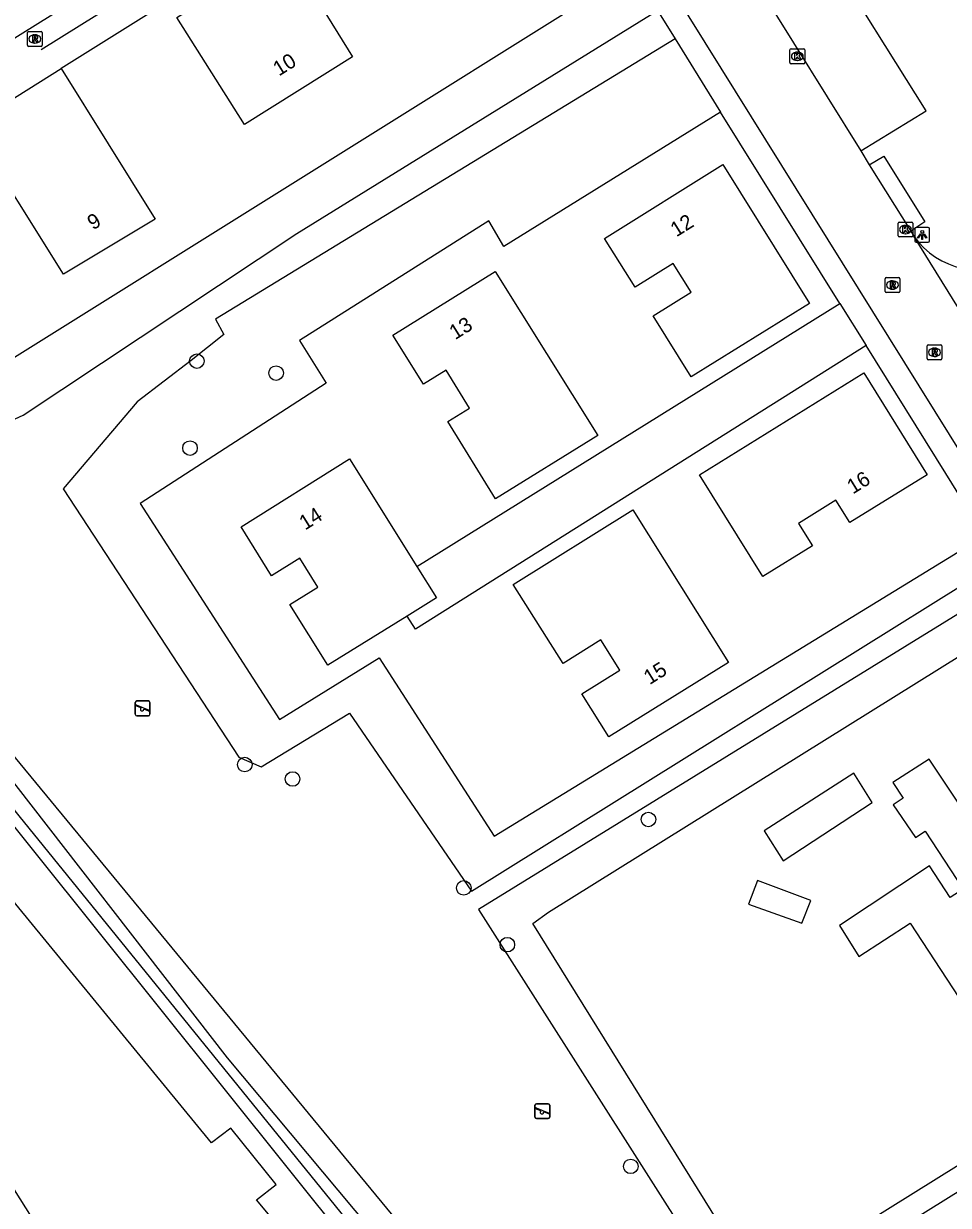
# Model space of a CAD drawing. Extents: x 159280 to 160375, y 384531 to 385872.
# Drawn here: x 159532.2 to 159594.4, y 385477.8 to 385557.2 of the extents above; entities that cross this region are included whole.
import ezdxf

# ---------------------------------------------------------------- set-up
doc = ezdxf.new("R2010")
doc.units = 0
for name, color, linetype in [('IMGEO_Boom', 7, 'Continuous'), ('IMGEO_Groenvoorziening', 7, 'Continuous'), ('IMGEO_Kolk', 7, 'Continuous'), ('IMGEO_Lichtpunt', 7, 'Continuous'), ('IMGEO_Lijnafwatering', 7, 'Continuous'), ('IMGEO_Pand', 7, 'Continuous'), ('IMGEO_Pand_nummerreeks', 7, 'Continuous'), ('IMGEO_Parkeervlak_open', 7, 'Continuous'), ('IMGEO_Rijbaan_lokaal_open', 7, 'Continuous'), ('IMGEO_Rioolput', 7, 'Continuous'), ('IMGEO_Speelvoorziening', 7, 'Continuous'), ('IMGEO_Voetgangersgebied_open', 7, 'Continuous'), ('IMGEO_Voetpad_halfverhard', 7, 'Continuous'), ('IMGEO_Voetpad_open', 7, 'Continuous'), ('IMGEO_Waterloop', 7, 'Continuous')]:
    doc.layers.add(name, color=color, linetype=linetype)

msp = doc.modelspace()

# ---------------------------------------------------------------- linework, layer by layer
at = {"layer": 'IMGEO_Boom'}
for centre in [(159543.875, 385534.543), (159549.204, 385533.74), (159543.416, 385528.697), (159547.098, 385507.415), (159550.312, 385506.443), (159574.241, 385503.719), (159561.823, 385499.119), (159564.753, 385495.3), (159573.058, 385480.39)]:
    msp.add_circle(centre, 0.489, dxfattribs=at)
at = {"layer": 'IMGEO_Groenvoorziening'}
for points in [[(159554.339, 385591.04), (159505.558, 385560.097), (159519.696, 385539.084), (159521.196, 385540.391), (159527.144, 385530.83), (159529.24, 385529.557), (159532.19, 385530.906), (159550.593, 385543.119), (159574.849, 385558.115)], [(159573.18, 385560.794), (159529.985, 385533.784), (159522.099, 385546.125), (159519.427, 385544.53), (159510.791, 385558.968), (159523.091, 385566.784), (159522.383, 385568.038), (159555.698, 385588.858)], [(159576.035, 385556.211), (159545.136, 385537.361), (159545.697, 385536.34), (159543.503, 385534.58), (159539.863, 385531.797), (159534.894, 385525.961), (159546.702, 385507.902), (159548.19, 385507.259), (159554.145, 385510.877), (159562.337, 385498.898), (159597.914, 385521.096)], [(159579.101, 385551.289), (159564.521, 385542.253), (159563.52, 385543.985), (159550.779, 385535.931), (159552.567, 385533.055), (159540.058, 385524.978), (159549.424, 385510.444), (159556.132, 385514.582), (159563.861, 385502.59), (159596.852, 385522.799)], [(159598.735, 385519.781), (159562.811, 385497.664), (159577.577, 385474.468), (159580.415, 385474.281), (159566.466, 385496.734), (159567.523, 385497.485), (159600.015, 385517.729)], [(159524.304, 385512.295), (159562.824, 385464.238), (159570.016, 385468.303), (159570.137, 385468.573), (159570.72, 385469.874), (159569.292, 385471.837), (159567.738, 385471.894), (159563.962, 385469.911), (159562.664, 385470.293), (159527.018, 385513.495)], [(159559.109, 385464.339), (159551.46, 385473.888), (159547.892, 385478.138), (159549.214, 385479.172), (159546.15, 385482.961), (159544.867, 385481.963), (159529.632, 385500.505)]]:
    msp.add_lwpolyline(points, dxfattribs=at)
at = {"layer": 'IMGEO_Kolk'}
for p, q in [((159583.758, 385554.618), (159583.758, 385555.47)), ((159583.833, 385555.544), (159584.685, 385555.544)), ((159584.246, 385555.324), (159584.271, 385555.324)), ((159584.759, 385555.47), (159584.759, 385554.618)), ((159584.685, 385554.544), (159583.833, 385554.544)), ((159584.269, 385554.764), (159584.244, 385554.764)), ((159591.029, 385542.967), (159591.029, 385543.819)), ((159591.104, 385543.893), (159591.956, 385543.893)), ((159592.03, 385543.819), (159592.03, 385542.967)), ((159591.54, 385543.113), (159591.515, 385543.113)), ((159591.517, 385543.673), (159591.542, 385543.673)), ((159591.956, 385542.893), (159591.104, 385542.893))]:
    msp.add_line(p, q, dxfattribs=at)
for points in [[(159583.758, 385554.618), (159583.758, 385555.47)], [(159583.833, 385555.544), (159584.685, 385555.544)], [(159584.079, 385555.244), (159584.202, 385555.244), (159584.202, 385555.093), (159584.332, 385555.244), (159584.496, 385555.244), (159584.35, 385555.093), (159584.503, 385554.844), (159584.351, 385554.844), (159584.266, 385555.008), (159584.202, 385554.941), (159584.202, 385554.844), (159584.079, 385554.844), (159584.079, 385555.244)], [(159584.759, 385555.47), (159584.759, 385554.618)], [(159584.685, 385554.544), (159583.833, 385554.544)], [(159591.029, 385542.967), (159591.029, 385543.819)], [(159591.104, 385543.893), (159591.956, 385543.893)], [(159592.03, 385543.819), (159592.03, 385542.967)], [(159591.35, 385543.593), (159591.473, 385543.593), (159591.473, 385543.442), (159591.603, 385543.593), (159591.767, 385543.593), (159591.621, 385543.442), (159591.774, 385543.193), (159591.622, 385543.193), (159591.537, 385543.357), (159591.473, 385543.29), (159591.473, 385543.193), (159591.35, 385543.193), (159591.35, 385543.593)], [(159591.956, 385542.893), (159591.104, 385542.893)]]:
    msp.add_lwpolyline(points, dxfattribs=at)
for centre, start, end in [((159583.835, 385555.468), 91.55205, 178.44795), ((159583.835, 385555.468), 91.55205, 178.44795), ((159584.683, 385555.468), 1.55205, 88.44795), ((159584.683, 385555.468), 1.55205, 88.44795), ((159583.835, 385554.62), 181.55205, 268.44795), ((159583.835, 385554.62), 181.55205, 268.44795), ((159584.683, 385554.62), 271.55205, 358.44795), ((159584.683, 385554.62), 271.55205, 358.44795), ((159591.106, 385543.817), 91.55205, 178.44795), ((159591.106, 385543.817), 91.55205, 178.44795), ((159591.954, 385543.817), 1.55205, 88.44795), ((159591.954, 385543.817), 1.55205, 88.44795), ((159591.106, 385542.969), 181.55205, 268.44795), ((159591.106, 385542.969), 181.55205, 268.44795), ((159591.954, 385542.969), 271.55205, 358.44795), ((159591.954, 385542.969), 271.55205, 358.44795)]:
    msp.add_arc(centre, 0.0765, start, end, dxfattribs=at)
for centre, major_axis, ratio, start_param, end_param in [((159584.245, 385555.044), (-0.387, 0.002), 0.722429, 4.712389, 7.853982), ((159584.27, 385555.044), (-0.39, 0.002), 0.717154, 1.570796, 4.712389), ((159591.516, 385543.393), (-0.387, 0.002), 0.722429, 4.712389, 7.853982), ((159591.541, 385543.393), (-0.39, 0.002), 0.717154, 1.570796, 4.712389)]:
    msp.add_ellipse(centre, major_axis=major_axis, ratio=ratio, start_param=start_param, end_param=end_param, dxfattribs=at)
at = {"layer": 'IMGEO_Lichtpunt'}
for p, q in [((159592.156, 385543.437), (159592.156, 385542.63)), ((159592.156, 385543.437), (159592.156, 385542.63)), ((159593.058, 385543.532), (159592.25, 385543.532)), ((159593.058, 385543.532), (159592.25, 385543.532)), ((159593.152, 385542.63), (159593.152, 385543.437)), ((159593.152, 385542.63), (159593.152, 385543.437)), ((159592.25, 385542.536), (159593.058, 385542.536)), ((159592.25, 385542.536), (159593.058, 385542.536))]:
    msp.add_line(p, q, dxfattribs=at)
for points in [[(159592.53, 385543.101), (159592.569, 385543.073), (159592.381, 385542.811), (159592.343, 385542.838), (159592.53, 385543.101)], [(159592.632, 385543.053), (159592.679, 385543.053), (159592.679, 385542.731), (159592.632, 385542.731), (159592.632, 385543.053)], [(159592.742, 385543.073), (159592.78, 385543.1), (159592.967, 385542.838), (159592.928, 385542.81), (159592.742, 385543.073)]]:
    msp.add_lwpolyline(points, dxfattribs=at)
msp.add_circle((159592.655, 385543.235), 0.0994, dxfattribs=at)
for centre, start, end in [((159592.25, 385543.437), 90, 180), ((159592.25, 385543.437), 90, 180), ((159593.058, 385543.437), 0, 90), ((159593.058, 385543.437), 0, 90), ((159592.25, 385542.63), 180, 270), ((159592.25, 385542.63), 180, 270), ((159593.058, 385542.63), 270, 0), ((159593.058, 385542.63), 270, 360)]:
    msp.add_arc(centre, 0.0946, start, end, dxfattribs=at)
at = {"layer": 'IMGEO_Lijnafwatering'}
msp.add_lwpolyline([(159562.709, 385573.757), (159533.405, 385555.473)], dxfattribs=at)
at = {"layer": 'IMGEO_Pand'}
for points in [[(159542.534, 385557.659), (159549.874, 385562.232), (159554.346, 385554.999), (159547.07, 385550.467), (159542.534, 385557.659)], [(159534.741, 385554.214), (159541.078, 385544.091), (159534.899, 385540.391), (159528.638, 385550.394)], [(159528.638, 385550.394), (159534.741, 385554.214)], [(159571.289, 385542.797), (159579.252, 385547.764), (159585.073, 385538.428), (159577.124, 385533.482), (159574.567, 385537.592), (159577.114, 385539.176), (159575.91, 385541.112), (159573.362, 385539.528), (159571.289, 385542.797)], [(159570.83, 385529.538), (159563.963, 385525.273), (159560.751, 385530.474), (159562.219, 385531.39), (159560.635, 385533.937), (159559.115, 385532.992), (159557.062, 385536.293), (159563.94, 385540.571), (159570.83, 385529.538)], [(159588.722, 385533.768), (159592.982, 385526.903), (159587.791, 385523.681), (159586.857, 385525.185), (159584.334, 385523.619), (159585.267, 385522.115), (159581.945, 385520.053), (159577.684, 385526.907), (159588.722, 385533.768)], [(159558.01, 385517.398), (159552.676, 385514.092), (159550.122, 385518.172), (159552.021, 385519.341), (159550.797, 385521.292), (159548.904, 385520.113), (159546.853, 385523.403), (159554.144, 385527.964), (159558.672, 385520.726)], [(159573.186, 385524.547), (159579.619, 385514.285), (159571.583, 385509.275), (159569.769, 385512.161), (159572.324, 385513.767), (159571.045, 385515.8), (159568.504, 385514.206), (159565.156, 385519.515), (159573.186, 385524.547)], [(159558.672, 385520.726), (159559.987, 385518.623), (159558.01, 385517.398)], [(159597.272, 385503.521), (159596.356, 385502.933), (159593.125, 385507.785), (159590.69, 385506.21), (159591.384, 385505.156), (159590.699, 385504.7), (159592.212, 385502.51), (159592.845, 385502.94)], [(159582.02, 385502.951), (159583.312, 385500.929), (159589.3, 385504.861), (159588.056, 385506.831), (159582.02, 385502.951)], [(159592.845, 385502.94), (159595.414, 385499.041), (159594.544, 385498.48), (159593.151, 385500.601), (159587.083, 385496.585), (159588.385, 385494.506), (159591.847, 385496.74), (159595.117, 385491.752)], [(159585.166, 385498.277), (159581.587, 385499.615), (159580.975, 385498.032), (159584.556, 385496.739), (159585.166, 385498.277)], [(159531.219, 385479.416), (159532.731, 385476.989), (159530.908, 385475.877), (159529.406, 385478.284)]]:
    msp.add_lwpolyline(points, dxfattribs=at)
at = {"layer": 'IMGEO_Parkeervlak_open'}
msp.add_lwpolyline([(159588.536, 385548.681), (159592.923, 385551.381), (159586.089, 385562.3), (159581.729, 385559.6)], dxfattribs=at)
at = {"layer": 'IMGEO_Rijbaan_lokaal_open'}
for points in [[(159615.638, 385495.651), (159595.571, 385527.892), (159539.928, 385617.181)], [(159529.768, 385555.138), (159563.586, 385576.195)], [(159565.344, 385573.373), (159534.741, 385554.214)], [(159581.729, 385559.6), (159588.536, 385548.681)], [(159588.536, 385548.681), (159589.083, 385547.755)], [(159589.083, 385547.755), (159591.882, 385543.294)], [(159591.882, 385543.294), (159592.097, 385542.955)], [(159600.416, 385529.542), (159592.097, 385542.955)], [(159558.672, 385520.726), (159587.115, 385538.423)], [(159587.115, 385538.423), (159588.878, 385535.592)], [(159588.878, 385535.592), (159558.583, 385516.525), (159558.01, 385517.398)]]:
    msp.add_lwpolyline(points, dxfattribs=at)
msp.add_arc((159596.414, 385545.927), 5.241, 214.54654, 302.1334, dxfattribs=at)
at = {"layer": 'IMGEO_Rioolput'}
for p, q in [((159532.478, 385555.784), (159532.478, 385556.636)), ((159532.553, 385556.71), (159533.405, 385556.71)), ((159532.966, 385556.49), (159532.991, 385556.49)), ((159533.479, 385556.636), (159533.479, 385555.784)), ((159533.405, 385555.71), (159532.553, 385555.71)), ((159532.989, 385555.93), (159532.964, 385555.93)), ((159590.154, 385539.237), (159590.154, 385540.089)), ((159590.229, 385540.163), (159591.081, 385540.163)), ((159590.642, 385539.943), (159590.667, 385539.943)), ((159591.155, 385540.089), (159591.155, 385539.237)), ((159591.081, 385539.163), (159590.229, 385539.163)), ((159590.665, 385539.383), (159590.64, 385539.383)), ((159592.98, 385534.711), (159592.98, 385535.563)), ((159593.055, 385535.637), (159593.907, 385535.637)), ((159593.468, 385535.417), (159593.493, 385535.417)), ((159593.981, 385535.563), (159593.981, 385534.711)), ((159593.907, 385534.637), (159593.055, 385534.637)), ((159593.491, 385534.857), (159593.466, 385534.857))]:
    msp.add_line(p, q, dxfattribs=at)
for points in [[(159532.478, 385555.784), (159532.478, 385556.636)], [(159532.553, 385556.71), (159533.405, 385556.71)], [(159533.479, 385556.636), (159533.479, 385555.784)], [(159533.405, 385555.71), (159532.553, 385555.71)], [(159533.067, 385556.408), (159532.815, 385556.41), (159532.815, 385556.01)], [(159532.815, 385556.01), (159532.939, 385556.01), (159532.939, 385556.172), (159532.95, 385556.172)], [(159532.993, 385556.329), (159532.939, 385556.329), (159532.939, 385556.248)], [(159532.939, 385556.248), (159532.991, 385556.248)], [(159532.997, 385556.143), (159533.068, 385556.01), (159533.208, 385556.01), (159533.143, 385556.136)], [(159590.154, 385539.237), (159590.154, 385540.089)], [(159590.229, 385540.163), (159591.081, 385540.163)], [(159590.743, 385539.861), (159590.491, 385539.863), (159590.491, 385539.463)], [(159590.669, 385539.782), (159590.615, 385539.782), (159590.615, 385539.701)], [(159591.155, 385540.089), (159591.155, 385539.237)], [(159591.081, 385539.163), (159590.229, 385539.163)], [(159590.491, 385539.463), (159590.615, 385539.463), (159590.615, 385539.625), (159590.626, 385539.625)], [(159590.615, 385539.701), (159590.667, 385539.701)], [(159590.673, 385539.596), (159590.744, 385539.463), (159590.884, 385539.463), (159590.819, 385539.589)], [(159592.98, 385534.711), (159592.98, 385535.563)], [(159593.055, 385535.637), (159593.907, 385535.637)], [(159593.569, 385535.335), (159593.317, 385535.337), (159593.317, 385534.937)], [(159593.317, 385534.937), (159593.441, 385534.937), (159593.441, 385535.099), (159593.452, 385535.099)], [(159593.495, 385535.256), (159593.441, 385535.256), (159593.441, 385535.175)], [(159593.441, 385535.175), (159593.493, 385535.175)], [(159593.499, 385535.07), (159593.57, 385534.937), (159593.71, 385534.937), (159593.645, 385535.063)], [(159593.981, 385535.563), (159593.981, 385534.711)], [(159593.907, 385534.637), (159593.055, 385534.637)]]:
    msp.add_lwpolyline(points, dxfattribs=at)
for centre, radius, start, end in [((159532.555, 385556.634), 0.0765, 91.55205, 178.44795), ((159532.555, 385556.634), 0.0765, 91.55205, 178.44795), ((159533.403, 385556.634), 0.0765, 1.55205, 88.44795), ((159533.403, 385556.634), 0.0765, 1.55205, 88.44795), ((159532.555, 385555.786), 0.0765, 181.55205, 268.44795), ((159532.555, 385555.786), 0.0765, 181.55205, 268.44795), ((159532.949, 385556.119), 0.0533, 26.02933, 88.69889), ((159532.975, 385556.437), 0.19, 274.7715, 282.96867), ((159532.999, 385556.233), 0.0964, 77.00612, 93.18647), ((159533.013, 385556.29), 0.0378, 276.66336, 79.67722), ((159533.066, 385556.298), 0.109, 350.36119, 89.41601), ((159533.064, 385556.298), 0.112, 277.58423, 350.98172), ((159533.048, 385556.083), 0.108, 29.51342, 73.79051), ((159533.403, 385555.786), 0.0765, 271.55205, 358.44795), ((159533.403, 385555.786), 0.0765, 271.55205, 358.44795), ((159590.231, 385540.087), 0.0765, 91.55205, 178.44795), ((159590.231, 385540.087), 0.0765, 91.55205, 178.44795), ((159590.675, 385539.686), 0.0964, 77.00612, 93.18647), ((159590.689, 385539.743), 0.0378, 276.66336, 79.67722), ((159590.742, 385539.751), 0.109, 350.36119, 89.41601), ((159591.079, 385540.087), 0.0765, 1.55205, 88.44795), ((159591.079, 385540.087), 0.0765, 1.55205, 88.44795), ((159590.231, 385539.239), 0.0765, 181.55205, 268.44795), ((159590.231, 385539.239), 0.0765, 181.55205, 268.44795), ((159590.625, 385539.572), 0.0533, 26.02933, 88.69889), ((159590.651, 385539.89), 0.19, 274.7715, 282.96867), ((159590.74, 385539.751), 0.112, 277.58423, 350.98172), ((159590.724, 385539.536), 0.108, 29.51342, 73.79051), ((159591.079, 385539.239), 0.0765, 271.55205, 358.44795), ((159591.079, 385539.239), 0.0765, 271.55205, 358.44795), ((159593.057, 385535.561), 0.0765, 91.55205, 178.44795), ((159593.057, 385535.561), 0.0765, 91.55205, 178.44795), ((159593.451, 385535.046), 0.0533, 26.02933, 88.69889), ((159593.477, 385535.364), 0.19, 274.7715, 282.96867), ((159593.501, 385535.16), 0.0964, 77.00612, 93.18647), ((159593.515, 385535.217), 0.0378, 276.66336, 79.67722), ((159593.568, 385535.225), 0.109, 350.36119, 89.41601), ((159593.566, 385535.225), 0.112, 277.58423, 350.98172), ((159593.55, 385535.01), 0.108, 29.51342, 73.79051), ((159593.905, 385535.561), 0.0765, 1.55205, 88.44795), ((159593.905, 385535.561), 0.0765, 1.55205, 88.44795), ((159593.057, 385534.713), 0.0765, 181.55205, 268.44795), ((159593.057, 385534.713), 0.0765, 181.55205, 268.44795), ((159593.905, 385534.713), 0.0765, 271.55205, 358.44795), ((159593.905, 385534.713), 0.0765, 271.55205, 358.44795)]:
    msp.add_arc(centre, radius, start, end, dxfattribs=at)
for centre, major_axis, ratio, start_param, end_param in [((159532.965, 385556.21), (-0.387, 0.002), 0.722429, 4.712389, 7.853982), ((159532.99, 385556.21), (-0.39, 0.002), 0.717154, 1.570796, 4.712389), ((159590.641, 385539.663), (-0.387, 0.002), 0.722429, 4.712389, 7.853982), ((159590.666, 385539.663), (-0.39, 0.002), 0.717154, 1.570796, 4.712389), ((159593.467, 385535.137), (-0.387, 0.002), 0.722429, 4.712389, 7.853982), ((159593.492, 385535.137), (-0.39, 0.002), 0.717154, 1.570796, 4.712389)]:
    msp.add_ellipse(centre, major_axis=major_axis, ratio=ratio, start_param=start_param, end_param=end_param, dxfattribs=at)
at = {"layer": 'IMGEO_Speelvoorziening'}
for p, q in [((159539.732, 385510.794), (159539.732, 385511.594)), ((159539.732, 385511.594), (159539.732, 385510.794)), ((159540.115, 385511.222), (159539.776, 385511.359)), ((159539.801, 385511.419), (159540.677, 385511.066)), ((159539.832, 385511.694), (159540.622, 385511.694)), ((159540.622, 385511.694), (159539.832, 385511.694)), ((159540.653, 385511.006), (159540.313, 385511.143)), ((159540.722, 385511.594), (159540.722, 385510.794)), ((159540.722, 385510.794), (159540.722, 385511.594)), ((159540.622, 385510.694), (159539.832, 385510.694)), ((159539.832, 385510.694), (159540.622, 385510.694)), ((159566.614, 385483.705), (159566.614, 385484.505)), ((159566.614, 385484.505), (159566.614, 385483.705)), ((159566.997, 385484.133), (159566.658, 385484.27)), ((159566.683, 385484.33), (159567.559, 385483.977)), ((159566.714, 385484.605), (159567.504, 385484.605)), ((159567.504, 385484.605), (159566.714, 385484.605)), ((159567.604, 385484.505), (159567.604, 385483.705)), ((159567.604, 385483.705), (159567.604, 385484.505)), ((159567.504, 385483.605), (159566.714, 385483.605)), ((159566.714, 385483.605), (159567.504, 385483.605)), ((159567.535, 385483.917), (159567.195, 385484.054))]:
    msp.add_line(p, q, dxfattribs=at)
for centre, radius, start, end in [((159539.832, 385511.594), 0.1, 90, 180), ((159539.832, 385511.594), 0.1, 90, 180), ((159539.789, 385511.389), 0.0327, 68.07798, 248.07798), ((159540.194, 385511.132), 0.12, 130.99278, 5.16318), ((159540.622, 385511.594), 0.1, 0, 90), ((159540.622, 385511.594), 0.1, 360, 90), ((159539.832, 385510.794), 0.1, 180, 270), ((159539.832, 385510.794), 0.1, 180, 270), ((159540.622, 385510.794), 0.1, 270, 0), ((159540.622, 385510.794), 0.1, 270, 0), ((159540.665, 385511.036), 0.0327, 248.07798, 68.07798), ((159566.714, 385484.505), 0.1, 90, 180), ((159566.714, 385484.505), 0.1, 90, 180), ((159566.671, 385484.3), 0.0327, 68.07798, 248.07798), ((159567.076, 385484.043), 0.12, 130.99278, 5.16318), ((159567.504, 385484.505), 0.1, 0, 90), ((159567.504, 385484.505), 0.1, 360, 90), ((159566.714, 385483.705), 0.1, 180, 270), ((159566.714, 385483.705), 0.1, 180, 270), ((159567.504, 385483.705), 0.1, 270, 0), ((159567.504, 385483.705), 0.1, 270, 0), ((159567.547, 385483.947), 0.0327, 248.07798, 68.07798)]:
    msp.add_arc(centre, radius, start, end, dxfattribs=at)
at = {"layer": 'IMGEO_Voetgangersgebied_open'}
for points in [[(159559.109, 385464.339), (159562.476, 385460.205), (159581.215, 385471.84), (159610.606, 385490.161), (159609.795, 385491.39), (159614.675, 385494.461), (159614.413, 385494.87)], [(159603.902, 385482.442), (159592.47, 385475.323), (159591.689, 385476.601), (159603.101, 385483.692), (159603.902, 385482.442)]]:
    msp.add_lwpolyline(points, dxfattribs=at)
at = {"layer": 'IMGEO_Voetpad_halfverhard'}
msp.add_lwpolyline([(159589.083, 385547.755), (159590.069, 385548.336), (159592.823, 385543.908), (159591.882, 385543.294)], dxfattribs=at)
at = {"layer": 'IMGEO_Voetpad_open'}
for points in [[(159574.849, 385558.115), (159576.035, 385556.211)], [(159576.035, 385556.211), (159579.101, 385551.289)], [(159587.115, 385538.423), (159579.101, 385551.289)], [(159596.852, 385522.799), (159594.244, 385526.978), (159588.878, 385535.592)]]:
    msp.add_lwpolyline(points, dxfattribs=at)
at = {"layer": 'IMGEO_Waterloop'}
msp.add_lwpolyline([(159525.536, 385511.958), (159531.903, 385503.959), (159557.122, 385472.872), (159560.725, 385468.363), (159562.062, 385467.139), (159562.628, 385466.686), (159563.489, 385466.663), (159564.328, 385466.845), (159569.272, 385469.587), (159569.72, 385469.836), (159568.678, 385471.24), (159563.829, 385468.476), (159563.104, 385468.204), (159562.47, 385468.295), (159561.971, 385468.521), (159545.929, 385487.69), (159529.524, 385508.808), (159525.378, 385513.703), (159524.585, 385513), (159525.536, 385511.958)], dxfattribs=at)

# ---------------------------------------------------------------- texts
at = {"layer": 'IMGEO_Pand_nummerreeks'}
for s, rotation, p in [('10', 31.91948, (159549.395, 385553.682)), ('9', 30.91107, (159536.891, 385543.332)), ('12', 31.95386, (159576.121, 385542.864)), ('13', 31.87937, (159561.249, 385535.953)), ('16', 31.82781, (159587.994, 385525.572)), ('14', 32.02834, (159551.157, 385523.146)), ('15', 31.9424, (159574.321, 385512.75))]:
    msp.add_text(s, height=1, rotation=rotation, dxfattribs=at).set_placement(p)

doc.saveas('drawing.dxf')
